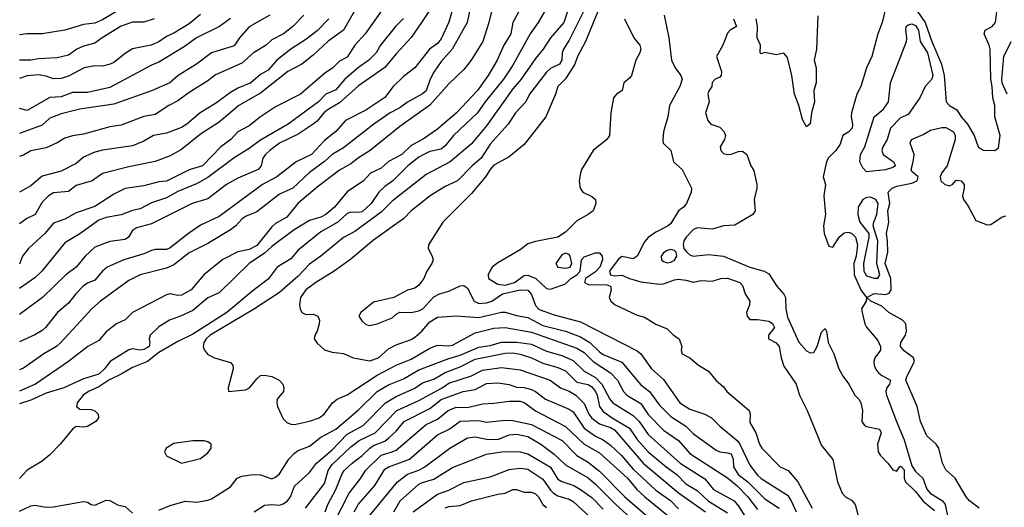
# Model space of a CAD drawing. Header units: metres. Extents: x -46681 to -43747, y -240911 to -237677.
# Tile 695 of 1056: x -46681 to -46550, y -237934 to -237870. Entities that reach past the tile are written whole.
import ezdxf

# ---------------------------------------------------------------- set-up
doc = ezdxf.new("R2010")
doc.units = ezdxf.units.M
doc.layers.add('CONTOUR_INDEX', color=1, linetype='Continuous')
doc.layers.add('CONTOUR_INTER', color=3, linetype='Continuous')

msp = doc.modelspace()

# ---------------------------------------------------------------- linework, layer by layer
at = {"layer": 'CONTOUR_INDEX'}
for points, elevation in [([(-46623.25, -237867.02), (-46624.1, -237869.96), (-46625.1, -237872.17), (-46625.6, -237872.78), (-46626.64, -237873.52), (-46628.6, -237876.01), (-46630.1, -237877.18), (-46631.49, -237878.52), (-46632.6, -237879.95), (-46635.1, -237881.63), (-46637.83, -237883.02), (-46639.1, -237884.46), (-46640.6, -237885.68), (-46642.34, -237887.52), (-46644.37, -237888.52), (-46646.92, -237890.52), (-46648.84, -237891.52), (-46654.6, -237895.78), (-46657.1, -237896.93), (-46658.68, -237898.02), (-46661.1, -237899.95), (-46661.6, -237900.13), (-46663.1, -237900.17), (-46663.6, -237900.3), (-46664.6, -237900.73), (-46667.27, -237901.52), (-46669.47, -237902.52), (-46670.11, -237903.02), (-46671.1, -237904.21), (-46672.1, -237904.62), (-46672.67, -237905.02), (-46673.65, -237906.02), (-46674.6, -237907.3), (-46676.09, -237908.52), (-46677.68, -237910.52), (-46678.1, -237910.89), (-46679.1, -237911.5), (-46681.1, -237912.43)], 65), ([(-46608.32, -237868.52), (-46608.8, -237870.02), (-46610.6, -237872.02), (-46611.56, -237873.52), (-46612.6, -237874.79), (-46614.5, -237877.52), (-46615.6, -237878.82), (-46619.1, -237883.71), (-46621.1, -237886.1), (-46623.9, -237888.52), (-46627.1, -237890.17), (-46631.6, -237893.71), (-46633.1, -237895.2), (-46636.6, -237897.78), (-46638.1, -237898.56), (-46641.1, -237901.05), (-46642.6, -237902.12), (-46644.1, -237903.7), (-46646.6, -237905.86), (-46649.89, -237908.02), (-46655.81, -237911.52), (-46656.33, -237912.02), (-46656.63, -237912.52), (-46656.71, -237913.02), (-46656.6, -237913.49), (-46656.1, -237914.1), (-46655.2, -237914.52), (-46653.1, -237915.18), (-46652.78, -237915.52), (-46652.76, -237916.02), (-46653.39, -237918.52), (-46653.38, -237919.02), (-46651.1, -237918.79), (-46650.59, -237918.52), (-46649.6, -237917.32), (-46649.1, -237916.91), (-46648.6, -237916.84), (-46647.6, -237917), (-46646.61, -237917.52), (-46646.14, -237918.02), (-46646, -237918.52), (-46646.07, -237919.02), (-46646.9, -237920.02), (-46646.95, -237920.52), (-46646.83, -237921.02), (-46646.1, -237922.64), (-46645.6, -237923.11), (-46645.1, -237923.34), (-46644.6, -237923.4), (-46642.6, -237922.97), (-46641.3, -237922.52), (-46640.64, -237922.02), (-46639.53, -237920.52), (-46638.92, -237920.02), (-46637.6, -237919.44), (-46633.6, -237916.83), (-46631.1, -237915.51), (-46629.1, -237914.73), (-46626.6, -237913.25), (-46625.6, -237912.85), (-46624.1, -237912.96), (-46623.6, -237912.85), (-46620.6, -237911.22), (-46618.1, -237910.61), (-46616.6, -237910.53), (-46613.1, -237911.15), (-46607.1, -237913.26), (-46606.1, -237913.83), (-46604.92, -237915.02), (-46602.63, -237916.52), (-46601.68, -237917.52), (-46600.89, -237919.02), (-46600.47, -237919.52), (-46598.6, -237920.59), (-46597.6, -237922.07), (-46595.6, -237924.14), (-46593.58, -237925.52), (-46592.1, -237927.24), (-46587.1, -237930.49), (-46585.84, -237931.52), (-46584.36, -237933.02), (-46583.1, -237934.7)], 60), ([(-46575.1, -237869.11), (-46575.26, -237873.52), (-46575.56, -237875.02), (-46575.28, -237876.02), (-46575.28, -237878.02), (-46575.59, -237879.02), (-46575.52, -237880.52), (-46575.9, -237882.02), (-46576.1, -237883.47), (-46576.6, -237883.85), (-46577.1, -237882.89), (-46577.61, -237881.02), (-46578.18, -237879.52), (-46578.52, -237877.02), (-46579.1, -237874.67), (-46579.6, -237874.08), (-46580.6, -237874.28), (-46582.1, -237874), (-46582.6, -237874.15), (-46582.73, -237874.02), (-46582.71, -237873.02), (-46583.15, -237872.02), (-46583.11, -237870.52), (-46583.29, -237869.52)], 55), ([(-46640.03, -237869.52), (-46641.6, -237871.09), (-46643.1, -237872.24), (-46645.1, -237873.54), (-46646.96, -237875.02), (-46648.1, -237876.34), (-46649.1, -237876.9), (-46650.4, -237878.02), (-46652.1, -237878.71), (-46653.1, -237879.31), (-46655.1, -237880.77), (-46657.14, -237882.02), (-46658.88, -237883.52), (-46659.6, -237883.96), (-46661.6, -237884.7), (-46663.33, -237885.02), (-46664.6, -237885.77), (-46666.1, -237886.37), (-46670.1, -237886.95), (-46671.1, -237887.22), (-46672.6, -237887.9), (-46673.6, -237888.75), (-46675.6, -237889.73), (-46678.1, -237890.39), (-46679.6, -237891.68), (-46681.1, -237892.52)], 70), ([(-46663.23, -237869.52), (-46664.6, -237869.97), (-46666.1, -237869.96), (-46667.6, -237870.5), (-46670.14, -237872.02), (-46671.1, -237872.75), (-46672.6, -237873.14), (-46673.49, -237873.52), (-46674.6, -237874.36), (-46676.1, -237874.71), (-46678.6, -237874.83), (-46679.6, -237875.01), (-46681.1, -237875.02)], 75), ([(-46586.28, -237869.52), (-46585.9, -237870.52), (-46586.72, -237871.02), (-46587.1, -237871.41), (-46587.72, -237873.02), (-46588.55, -237874.52), (-46587.87, -237876.52), (-46587.93, -237877.02), (-46588.1, -237877.24), (-46588.73, -237877.52), (-46589.1, -237877.99), (-46589.18, -237878.52), (-46589.6, -237879.18), (-46589.68, -237879.52), (-46589.52, -237880.52), (-46589.99, -237882.02), (-46589.69, -237883.02), (-46589.3, -237883.52), (-46588.1, -237883.89), (-46587.54, -237884.52), (-46587.34, -237885.02), (-46587.48, -237885.52), (-46588.04, -237886.52), (-46587.98, -237887.02), (-46587.6, -237887.38), (-46587.1, -237887.55), (-46586.6, -237887.51), (-46585.6, -237887.12), (-46585.1, -237887.1), (-46584.5, -237887.52), (-46583.99, -237889.02), (-46583.6, -237889.66), (-46583.2, -237891.52), (-46583.2, -237892.02), (-46583.52, -237893.52), (-46583.41, -237895.02), (-46583.71, -237895.52), (-46586.1, -237896.91), (-46587.6, -237897.03), (-46589.1, -237897.47), (-46591.1, -237897.28), (-46591.6, -237897.49), (-46592.55, -237898.52), (-46592.86, -237899.02), (-46592.99, -237899.52), (-46592.86, -237900.02), (-46592.47, -237900.52), (-46592.1, -237900.84), (-46591.65, -237901.02), (-46589.6, -237900.83), (-46587.6, -237901.03), (-46584.1, -237902.48), (-46582.19, -237903.02), (-46581.6, -237903.39), (-46580.54, -237905.02), (-46579.6, -237906.1), (-46579.39, -237906.52), (-46579.33, -237908.02), (-46579.1, -237909.12), (-46577.6, -237912.46), (-46576.6, -237913.6), (-46576.1, -237913.88), (-46575.6, -237913.85), (-46575.18, -237913.02), (-46574.6, -237911.15), (-46574.1, -237910.63), (-46573.93, -237911.02), (-46573.71, -237912.52), (-46572.95, -237914.02), (-46572.28, -237916.02), (-46571.72, -237917.02), (-46570.95, -237918.02), (-46570.17, -237919.52), (-46569.65, -237920.02), (-46569.35, -237920.52), (-46569.14, -237921.52), (-46569.23, -237923.02), (-46568.86, -237923.52), (-46568.6, -237923.68), (-46566.9, -237924.02), (-46566.68, -237924.52), (-46567.16, -237926.02), (-46567.05, -237927.02), (-46566.76, -237927.52), (-46565.78, -237928.52), (-46565.1, -237929.43), (-46564.6, -237929.58), (-46564.22, -237929.02), (-46564.1, -237928.93), (-46563.97, -237929.02), (-46563.6, -237929.44), (-46563.6, -237930.52), (-46563.42, -237931.02), (-46562.1, -237932.3), (-46561.1, -237933.59), (-46559.6, -237934.82)], 55), ([(-46595.1, -237900.3), (-46595.6, -237900.61), (-46595.89, -237901.02), (-46595.85, -237901.52), (-46595.6, -237901.76), (-46595.1, -237901.93), (-46594.6, -237901.84), (-46594.1, -237901.57), (-46593.82, -237901.02), (-46593.91, -237900.52), (-46594.1, -237900.3), (-46594.6, -237900.16), (-46595.1, -237900.3)], 55), ([(-46639.36, -237936.52), (-46637.32, -237932.52), (-46635.78, -237930.52), (-46635.18, -237929.52), (-46633.1, -237927.46), (-46631.6, -237927.05), (-46631.1, -237926.8), (-46627.1, -237923.4), (-46625.6, -237922.68), (-46624.2, -237921.52), (-46623.1, -237921.09), (-46621.6, -237921.14), (-46619.6, -237920.67), (-46618.1, -237920.58), (-46616.1, -237920.28), (-46614.6, -237920.31), (-46614.1, -237920.46), (-46612.6, -237921.59), (-46608.6, -237923.66), (-46606.13, -237926.02), (-46604.1, -237927.17), (-46600.37, -237930.52), (-46599.11, -237932.02), (-46598.07, -237933.02), (-46594.98, -237935.52)], 65), ([(-46660.6, -237925.94), (-46661.66, -237926.52), (-46661.85, -237927.02), (-46661.6, -237927.55), (-46659.6, -237928.52), (-46657.1, -237927.91), (-46656.1, -237927.17), (-46655.65, -237926.52), (-46655.67, -237926.02), (-46656.1, -237925.69), (-46656.6, -237925.58), (-46658.1, -237925.55), (-46660.6, -237925.94)], 60), ([(-46624.6, -237934.48), (-46624.1, -237934.28), (-46622.6, -237934.15), (-46621.1, -237933.53), (-46617.6, -237932.65), (-46616.6, -237932.51), (-46615.6, -237932.05), (-46615.1, -237932.04), (-46614.1, -237932.39), (-46613.1, -237932.38), (-46612.6, -237932.59), (-46612.18, -237933.02), (-46611.6, -237934.03), (-46611.1, -237934.41)], 70)]:
    msp.add_lwpolyline(points, dxfattribs=dict(at, elevation=elevation))
at = {"layer": 'CONTOUR_INTER'}
for points, elevation in [([(-46620.32, -237863.52), (-46621.66, -237870.02), (-46623.63, -237873.52), (-46625.1, -237875.2), (-46626.1, -237876.58), (-46626.59, -237877.52), (-46627.1, -237879.08), (-46627.6, -237879.48), (-46629.6, -237880.56), (-46630.6, -237881.33), (-46631.87, -237882.02), (-46634.06, -237883.52), (-46638.1, -237886.65), (-46639.58, -237887.52), (-46640.6, -237888.46), (-46642.6, -237889.93), (-46644.83, -237892.02), (-46646.6, -237892.8), (-46649.6, -237895.17), (-46651.1, -237895.77), (-46651.6, -237896.14), (-46652.4, -237897.02), (-46653.1, -237897.52), (-46656.1, -237899.34), (-46658.6, -237900.59), (-46660.6, -237902.21), (-46661.6, -237902.61), (-46665.09, -237903.52), (-46666.6, -237904.26), (-46670.37, -237907.02), (-46671.53, -237908.02), (-46675.61, -237912.52), (-46676.2, -237913.02), (-46677.9, -237914.02), (-46680.6, -237915.93), (-46681.1, -237916.12)], 64), ([(-46565.83, -237867.02), (-46566.53, -237870.02), (-46567.1, -237871.52), (-46567.92, -237874.52), (-46568.61, -237876.02), (-46569.39, -237878.52), (-46569.88, -237879.52), (-46570.6, -237882.02), (-46570.67, -237882.52), (-46570.47, -237883.52), (-46570.51, -237884.02), (-46570.98, -237884.52), (-46571.76, -237885.02), (-46572.1, -237886.17), (-46572.69, -237887.02), (-46573.71, -237888.02), (-46573.93, -237888.52), (-46574.36, -237890.52), (-46574.05, -237891.52), (-46574.29, -237893.02), (-46574.05, -237895.52), (-46574.31, -237897.02), (-46574.23, -237898.02), (-46573.6, -237899.69), (-46573.1, -237899.85), (-46572.25, -237898.52), (-46571.6, -237897.95), (-46571.1, -237897.84), (-46570.6, -237897.98), (-46570.07, -237898.52), (-46569.83, -237899.52), (-46570.01, -237901.02), (-46570.32, -237902.02), (-46570.27, -237903.52), (-46569.36, -237905.52), (-46568.6, -237906.52), (-46568.68, -237907.02), (-46569.27, -237908.02), (-46569.2, -237908.52), (-46568.83, -237910.02), (-46568.6, -237910.46), (-46567.1, -237912.25), (-46566.74, -237913.02), (-46566.76, -237913.52), (-46567.5, -237914.52), (-46567.65, -237915.02), (-46567.62, -237915.52), (-46567.41, -237916.02), (-46567.01, -237916.52), (-46566.6, -237916.9), (-46565.45, -237917.52), (-46565.54, -237918.02), (-46565.93, -237918.52), (-46566.03, -237919.02), (-46565.95, -237919.52), (-46564.65, -237923.02), (-46563.6, -237925.42), (-46562.6, -237928.88), (-46562.1, -237929.66), (-46561.13, -237930.52), (-46560.6, -237931.99), (-46560.17, -237932.52), (-46558.52, -237933.52), (-46558.16, -237934.02), (-46557.84, -237935.52)], 54), ([(-46561.82, -237868.52), (-46560.83, -237870.02), (-46559.95, -237872.52), (-46558.64, -237875.52), (-46558.31, -237877.02), (-46558.05, -237880.52), (-46557.6, -237881.01), (-46556.6, -237881.58), (-46556.06, -237882.52), (-46555.19, -237883.52), (-46554.31, -237885.02), (-46553.8, -237886.52), (-46553.1, -237886.95), (-46551.58, -237887.02), (-46551.1, -237886.64), (-46550.84, -237885.02), (-46551.57, -237882.52), (-46551.57, -237881.02), (-46551.85, -237880.02), (-46551.92, -237878.52), (-46552.1, -237877.52), (-46552.21, -237873.52), (-46552.32, -237873.02), (-46553, -237871.52), (-46552.85, -237871.02), (-46551.93, -237870.52), (-46551.5, -237870.02), (-46551.16, -237867.52)], 53), ([(-46632.71, -237868.02), (-46635.19, -237871.52), (-46636.6, -237873.02), (-46637.6, -237874.6), (-46638.6, -237875.15), (-46639.5, -237876.02), (-46640.6, -237876.76), (-46643.81, -237879.52), (-46647.1, -237881.21), (-46649.1, -237882.51), (-46650.6, -237883.74), (-46652.1, -237884.53), (-46653.07, -237885.52), (-46654.39, -237886.52), (-46656.83, -237889.02), (-46658.6, -237889.59), (-46661.6, -237891.09), (-46662.6, -237891.18), (-46664.6, -237891.7), (-46667.1, -237892.07), (-46668.6, -237892.79), (-46671.1, -237894.42), (-46673.6, -237895.28), (-46675.1, -237896.12), (-46676.6, -237896.67), (-46677.77, -237898.02), (-46679.92, -237900.02), (-46680.74, -237901.02), (-46681.1, -237902.08)], 68), ([(-46611.1, -237868.08), (-46612.23, -237870.02), (-46613.3, -237871.52), (-46615.6, -237875.68), (-46616.82, -237877.52), (-46619.26, -237880.52), (-46620.3, -237882.02), (-46623.47, -237885.02), (-46624.6, -237886.37), (-46625.1, -237886.81), (-46626.6, -237887.12), (-46627.42, -237887.52), (-46628.1, -237887.9), (-46629.52, -237889.02), (-46631.51, -237891.02), (-46632.6, -237891.77), (-46633.39, -237892.52), (-46634.43, -237894.02), (-46635.6, -237895.14), (-46636.1, -237895.24), (-46637.1, -237895.18), (-46637.6, -237895.36), (-46638.82, -237896.52), (-46641.1, -237897.81), (-46644.1, -237900.26), (-46645.1, -237901.38), (-46646.9, -237902.52), (-46648.1, -237904.08), (-46650.1, -237905.59), (-46653.6, -237908.54), (-46658.1, -237911.38), (-46660.1, -237912.36), (-46662.6, -237913.85), (-46664.1, -237915.04), (-46666.1, -237915.82), (-46667.6, -237916.72), (-46669.25, -237917.52), (-46670.6, -237918.38), (-46671.96, -237919.02), (-46672.66, -237919.52), (-46673.48, -237920.52), (-46673.57, -237921.02), (-46673.1, -237921.35), (-46671.6, -237921.39), (-46671.1, -237921.57), (-46670.69, -237922.02), (-46670.62, -237922.52), (-46670.99, -237923.02), (-46672.1, -237923.65), (-46672.6, -237923.76), (-46673.6, -237923.66), (-46674.1, -237924), (-46675.71, -237926.02), (-46677.1, -237927.44), (-46678.1, -237928.26), (-46680.1, -237929.45), (-46681.1, -237930.59)], 61), ([(-46668.1, -237868.46), (-46670.1, -237869.63), (-46671.1, -237870.07), (-46672.6, -237870.25), (-46675.1, -237871), (-46678.1, -237871.5), (-46680.1, -237871.5), (-46681.1, -237871.62)], 76), ([(-46614.8, -237868.52), (-46615.59, -237870.02), (-46615.84, -237871.52), (-46616.78, -237873.02), (-46617.66, -237875.02), (-46618.88, -237877.02), (-46620.29, -237879.02), (-46623.06, -237882.02), (-46625.6, -237884.17), (-46627.6, -237885.53), (-46629.1, -237886.32), (-46630.35, -237887.52), (-46632.1, -237888.48), (-46633.1, -237889.34), (-46634.48, -237890.02), (-46635.43, -237891.02), (-46637.6, -237892.5), (-46639.28, -237894.52), (-46640.44, -237895.52), (-46641.1, -237895.87), (-46642.6, -237896.28), (-46644.62, -237897.52), (-46647.6, -237899.74), (-46648.6, -237900.62), (-46650.62, -237902.02), (-46654.6, -237905.93), (-46656.1, -237906.59), (-46658.1, -237908.26), (-46659.74, -237909.02), (-46661.18, -237909.52), (-46662.6, -237910.43), (-46663.77, -237911.52), (-46663.91, -237912.02), (-46663.82, -237912.52), (-46663.91, -237913.02), (-46664.1, -237913.17), (-46664.6, -237913.45), (-46665.1, -237913.51), (-46666.1, -237913.34), (-46666.6, -237913.47), (-46669.08, -237915.02), (-46669.83, -237916.02), (-46670.6, -237916.69), (-46672.6, -237917.34), (-46675.22, -237918.52), (-46677.6, -237919.23), (-46679.6, -237920.16), (-46681.1, -237920.64)], 62), ([(-46618.42, -237868.52), (-46618.79, -237870.02), (-46619.59, -237872.52), (-46621.14, -237875.02), (-46622.1, -237876.25), (-46624.1, -237878.14), (-46626.6, -237880.97), (-46630.6, -237883.8), (-46634.53, -237887.02), (-46636.1, -237887.98), (-46637.1, -237888.77), (-46638.6, -237889.63), (-46641.6, -237891.86), (-46644.13, -237894.02), (-46645.6, -237895.85), (-46647.1, -237896.7), (-46647.6, -237897.14), (-46649.6, -237899.61), (-46650.6, -237900.14), (-46652.1, -237900.45), (-46654.1, -237901.46), (-46656.62, -237903.52), (-46658.34, -237905.52), (-46659.1, -237905.97), (-46659.6, -237906.2), (-46660.1, -237906.27), (-46661.1, -237906.06), (-46661.6, -237906.17), (-46666.1, -237908.5), (-46667.1, -237909.51), (-46668.23, -237910.02), (-46669.6, -237911.08), (-46670.6, -237912.23), (-46672.04, -237913.02), (-46674.6, -237915.01), (-46679.01, -237918.02), (-46681.1, -237918.97)], 63), ([(-46626.76, -237868.52), (-46627.71, -237870.02), (-46629.1, -237872), (-46631.1, -237874.15), (-46632.6, -237875.98), (-46636.1, -237878.42), (-46638.6, -237880.67), (-46640.1, -237881.55), (-46640.68, -237882.02), (-46641.6, -237883.12), (-46642.1, -237883.5), (-46644.1, -237884.81), (-46646.6, -237886.01), (-46647.88, -237887.02), (-46648.45, -237887.52), (-46648.79, -237888.02), (-46649, -237889.02), (-46649.4, -237889.52), (-46652.1, -237890.66), (-46653.64, -237891.52), (-46656.1, -237893.4), (-46658.2, -237894.02), (-46663.6, -237896.74), (-46665.6, -237897.28), (-46666.1, -237897.61), (-46666.66, -237898.52), (-46667.1, -237898.82), (-46669.1, -237899.08), (-46671.1, -237899.86), (-46672.38, -237901.02), (-46673.6, -237902.49), (-46674.95, -237903.52), (-46678.07, -237906.52), (-46681.1, -237908.79)], 66), ([(-46636.65, -237868.52), (-46638.1, -237871.02), (-46640.1, -237872.47), (-46642.1, -237874.34), (-46643.6, -237875.52), (-46645.48, -237876.52), (-46649.1, -237879.37), (-46651.97, -237881.02), (-46654.6, -237883.26), (-46657.1, -237884.82), (-46659.6, -237886.86), (-46661.1, -237887.72), (-46663.1, -237888.46), (-46666.6, -237889.15), (-46670.1, -237890.07), (-46671.48, -237891.02), (-46673.6, -237891.67), (-46674.6, -237892.45), (-46676.6, -237892.62), (-46677.26, -237893.02), (-46678.1, -237893.87), (-46679.06, -237895.52), (-46680.14, -237896.02), (-46681.1, -237896.75)], 69), ([(-46657.1, -237868.92), (-46658.6, -237870.18), (-46660.6, -237871.4), (-46661.6, -237871.85), (-46662.6, -237872.56), (-46663.63, -237873.02), (-46666.1, -237873.51), (-46667.1, -237874.1), (-46668.6, -237875.33), (-46669.07, -237875.52), (-46670.1, -237875.79), (-46671.1, -237875.76), (-46672.51, -237876.02), (-46674.6, -237877.12), (-46675.6, -237877.45), (-46676.6, -237877.48), (-46677.6, -237877.13), (-46678.6, -237876.96), (-46680.1, -237877.1), (-46681.1, -237877.45)], 74), ([(-46643.34, -237869.02), (-46644.81, -237870.52), (-46646.05, -237871.52), (-46647.6, -237872.32), (-46648.36, -237873.02), (-46650.04, -237874.02), (-46651.6, -237875.39), (-46655.1, -237876.95), (-46656.1, -237877.74), (-46658.6, -237879.29), (-46660.1, -237880.39), (-46661.28, -237881.02), (-46663.1, -237882.23), (-46664.6, -237882.47), (-46667.6, -237883.62), (-46669.1, -237883.85), (-46672.6, -237884.84), (-46674.1, -237885.04), (-46675.1, -237885.36), (-46676.1, -237885.99), (-46677.6, -237886.64), (-46679.6, -237887.05), (-46680.6, -237887.63), (-46681.1, -237887.78)], 71), ([(-46647.89, -237869.02), (-46650.6, -237870.56), (-46651.91, -237872.02), (-46652.6, -237873.11), (-46655.6, -237874.03), (-46657.6, -237875.53), (-46660.06, -237877.02), (-46661.14, -237878.02), (-46663.6, -237879.09), (-46668.6, -237880.83), (-46673.1, -237881.52), (-46675.6, -237882.13), (-46677.1, -237882.69), (-46678.1, -237883.64), (-46681.1, -237884.73)], 72), ([(-46606.1, -237868.34), (-46608.1, -237872.35), (-46608.85, -237873.52), (-46609.02, -237874.02), (-46609.07, -237875.02), (-46609.39, -237875.52), (-46610.6, -237876.13), (-46611.1, -237876.58), (-46613.36, -237879.52), (-46613.87, -237880.52), (-46615.22, -237882.02), (-46616.21, -237883.52), (-46618.6, -237886.15), (-46619.8, -237888.02), (-46621, -237889.02), (-46622.95, -237891.02), (-46624.6, -237891.78), (-46626.56, -237893.02), (-46629.09, -237895.02), (-46630.05, -237896.02), (-46634.1, -237898.93), (-46637.1, -237901.42), (-46639.32, -237903.02), (-46641.76, -237904.52), (-46643.07, -237905.52), (-46643.78, -237906.52), (-46643.95, -237907.52), (-46643.86, -237908.02), (-46643.6, -237908.54), (-46643.1, -237908.8), (-46642.1, -237908.75), (-46641.48, -237909.02), (-46641.28, -237909.52), (-46641.3, -237910.02), (-46641.58, -237911.02), (-46641.91, -237911.52), (-46641.99, -237912.02), (-46641.6, -237912.59), (-46640.6, -237913.49), (-46639.6, -237913.81), (-46638.1, -237913.96), (-46636.81, -237914.52), (-46634.6, -237914.92), (-46633.45, -237914.52), (-46632.1, -237913.34), (-46631.1, -237912.8), (-46629.1, -237912.11), (-46628.6, -237911.81), (-46627.66, -237911.02), (-46626.6, -237909.76), (-46625.6, -237909.13), (-46623.1, -237908.96), (-46620.1, -237909.2), (-46617.1, -237908.48), (-46616.6, -237908.48), (-46615.1, -237908.93), (-46613.6, -237909.19), (-46611.6, -237910.23), (-46608.6, -237911.02), (-46606.6, -237911.74), (-46605.35, -237912.52), (-46604.1, -237913.76), (-46603.6, -237914.1), (-46601.1, -237915.1), (-46598.6, -237918.13), (-46597.44, -237919.02), (-46596.1, -237920.85), (-46594.6, -237922.34), (-46592.6, -237923.64), (-46591.6, -237924.62), (-46588.6, -237926.81), (-46588.1, -237927.05), (-46587.1, -237927.14), (-46586.6, -237927.31), (-46586.33, -237928.02), (-46586.27, -237929.02), (-46585.65, -237930.02), (-46584.36, -237931.02), (-46582.1, -237933.26), (-46580.23, -237934.52)], 59), ([(-46604.1, -237868.02), (-46605.93, -237872.52), (-46607, -237874.52), (-46607.35, -237875.52), (-46608.6, -237877.49), (-46609.63, -237878.52), (-46609.91, -237879.52), (-46611.22, -237882.52), (-46614.1, -237886.21), (-46616.1, -237887.86), (-46618.1, -237888.96), (-46618.6, -237889.52), (-46619.22, -237890.52), (-46621.1, -237892.72), (-46624.88, -237896.52), (-46626.79, -237899.52), (-46626.85, -237900.02), (-46626.3, -237901.02), (-46626.17, -237901.52), (-46626.36, -237902.02), (-46627.03, -237903.02), (-46627.4, -237904.02), (-46628.1, -237904.91), (-46628.6, -237905.28), (-46629.6, -237905.57), (-46631.39, -237906.52), (-46634.1, -237907.16), (-46635.8, -237908.52), (-46636.04, -237909.02), (-46635.6, -237909.69), (-46635.1, -237910.13), (-46634.6, -237910.24), (-46633.6, -237910.04), (-46631.6, -237909.23), (-46631.1, -237908.73), (-46630.6, -237908.49), (-46629.1, -237908.5), (-46628.1, -237908.31), (-46627.53, -237908.02), (-46626.1, -237906.43), (-46625.34, -237906.02), (-46624.1, -237905.69), (-46622.6, -237905), (-46622.1, -237904.95), (-46621.6, -237905.3), (-46620.75, -237907.02), (-46620.1, -237907.31), (-46619.1, -237907.24), (-46618.4, -237907.02), (-46616.97, -237906.02), (-46614.6, -237905.52), (-46613.6, -237905.57), (-46613.1, -237906.11), (-46612.6, -237907.58), (-46612.1, -237908.1), (-46610.1, -237908.84), (-46606.6, -237909.75), (-46599.1, -237913.62), (-46598.58, -237914.02), (-46597.18, -237916.02), (-46595.6, -237917.43), (-46593.4, -237920.52), (-46592.1, -237921.37), (-46590.1, -237922.04), (-46589.19, -237922.52), (-46588.1, -237923.64), (-46585.79, -237925.52), (-46585.44, -237926.02), (-46584.1, -237928.81), (-46583.1, -237930.14), (-46582.6, -237930.59), (-46579.1, -237932.78), (-46578.62, -237933.52), (-46577.95, -237935.02)], 58), ([(-46595.47, -237869.02), (-46594.87, -237872.02), (-46594.52, -237875.02), (-46594.04, -237876.02), (-46593.26, -237877.02), (-46593.12, -237877.52), (-46593.42, -237878.52), (-46594.77, -237881.02), (-46595.01, -237882.52), (-46595.56, -237884.52), (-46595.65, -237885.52), (-46595.61, -237886.02), (-46594.6, -237887.02), (-46594.26, -237888.52), (-46593.08, -237889.52), (-46591.86, -237892.02), (-46591.91, -237892.52), (-46592.52, -237894.02), (-46592.92, -237894.52), (-46593.6, -237895.02), (-46594.6, -237896.68), (-46594.95, -237897.02), (-46596.6, -237897.85), (-46597.6, -237898.56), (-46598.1, -237899.15), (-46599.1, -237901.04), (-46599.6, -237901.4), (-46601.1, -237901.09), (-46601.6, -237901.47), (-46602.76, -237903.02), (-46602.64, -237903.52), (-46602.1, -237903.63), (-46601.1, -237903.56), (-46600.1, -237904), (-46598.6, -237904.44), (-46596.1, -237904.76), (-46595.6, -237904.73), (-46594.1, -237904.18), (-46593.6, -237904.11), (-46592.6, -237904.21), (-46591.6, -237904.49), (-46590.6, -237904.28), (-46589.1, -237904.35), (-46587.97, -237904.02), (-46587.1, -237903.97), (-46585.43, -237904.52), (-46585.1, -237904.94), (-46584.74, -237906.02), (-46584.13, -237907.02), (-46584.17, -237907.52), (-46584.57, -237908.52), (-46584.45, -237909.02), (-46584.1, -237909.46), (-46583.1, -237909.43), (-46581.6, -237909.66), (-46581.1, -237909.99), (-46580.85, -237910.52), (-46581.63, -237911.52), (-46581.63, -237912.02), (-46580.6, -237912.53), (-46580.21, -237913.02), (-46579.95, -237914.52), (-46579.6, -237915.65), (-46577.96, -237918.02), (-46577.53, -237919.52), (-46576.5, -237921.52), (-46574.6, -237926.19), (-46573.1, -237928.06), (-46572.46, -237931.02), (-46571.83, -237932.52), (-46571.4, -237933.02), (-46570.6, -237933.46), (-46570.11, -237934.02), (-46569.73, -237935.52)], 56), ([(-46630.1, -237869.45), (-46631.17, -237870.52), (-46633.16, -237873.02), (-46633.73, -237874.02), (-46634.72, -237875.02), (-46636.1, -237875.99), (-46637.91, -237877.52), (-46639.1, -237878.93), (-46640.42, -237879.52), (-46641.42, -237880.52), (-46645.43, -237883.52), (-46649.1, -237885.63), (-46650.6, -237886.75), (-46652.6, -237887.98), (-46656.1, -237890.6), (-46657.6, -237891.42), (-46660.1, -237892.46), (-46661.6, -237893.28), (-46663.6, -237893.95), (-46665.1, -237894.73), (-46666.1, -237894.95), (-46667.6, -237895.55), (-46669.6, -237895.9), (-46670.6, -237896.27), (-46673.1, -237898.09), (-46675.1, -237899.26), (-46678.15, -237903.02), (-46679.1, -237903.92), (-46681.1, -237905.35)], 67), ([(-46653.1, -237869.46), (-46654.57, -237870.52), (-46657.6, -237872.02), (-46659.1, -237873.14), (-46662.6, -237875.29), (-46663.6, -237875.67), (-46669.1, -237878.65), (-46672.1, -237879.31), (-46674.1, -237879.3), (-46675.6, -237879.86), (-46677.1, -237879.98), (-46680.1, -237881.67), (-46681.1, -237881.42)], 73), ([(-46600.74, -237869.52), (-46599.5, -237872.02), (-46598.73, -237873.02), (-46598.59, -237873.52), (-46598.71, -237874.02), (-46599.27, -237875.02), (-46599.82, -237877.02), (-46600.1, -237877.41), (-46600.83, -237878.02), (-46601.06, -237879.02), (-46601.81, -237879.52), (-46602.24, -237880.02), (-46602.58, -237882.02), (-46602.76, -237885.02), (-46603.12, -237885.52), (-46604.94, -237887.02), (-46606.47, -237889.52), (-46606.62, -237890.02), (-46606.78, -237891.02), (-46606.63, -237892.02), (-46606.28, -237892.52), (-46605.1, -237893.13), (-46604.62, -237893.52), (-46604.55, -237894.02), (-46604.93, -237895.02), (-46605.57, -237895.52), (-46607.1, -237896.34), (-46608.6, -237897.85), (-46609.6, -237898.52), (-46612.6, -237899.09), (-46613.6, -237899.4), (-46614.6, -237900.2), (-46617.6, -237901.91), (-46618.32, -237902.52), (-46618.64, -237903.02), (-46618.88, -237903.52), (-46618.81, -237904.02), (-46617.6, -237904.75), (-46616.6, -237904.9), (-46615.39, -237904.52), (-46614.1, -237903.59), (-46613.6, -237903.54), (-46612.54, -237904.02), (-46611.1, -237905.32), (-46610.6, -237905.41), (-46608.6, -237904.71), (-46607.88, -237904.02), (-46607.1, -237903.5), (-46606.67, -237903.02), (-46606.45, -237901.52), (-46606.1, -237901.13), (-46604.6, -237900.6), (-46604.1, -237900.59), (-46603.71, -237901.02), (-46603.7, -237901.52), (-46604.05, -237902.52), (-46604.6, -237903.12), (-46605.95, -237904.02), (-46606.08, -237904.52), (-46605.6, -237904.79), (-46603.1, -237904.84), (-46602.6, -237905.02), (-46602.51, -237905.52), (-46602.78, -237906.52), (-46602.58, -237907.02), (-46601.99, -237907.52), (-46599.1, -237908.87), (-46598.1, -237909.13), (-46596.6, -237910.09), (-46595.1, -237910.71), (-46594.26, -237911.52), (-46593.5, -237912.02), (-46593.14, -237913.02), (-46593.23, -237913.52), (-46593.08, -237914.02), (-46592.1, -237914.52), (-46590.95, -237915.52), (-46589.6, -237916.3), (-46588.63, -237917.52), (-46587.6, -237918.41), (-46587.18, -237919.02), (-46584.21, -237921.52), (-46584.06, -237922.02), (-46584.1, -237923.14), (-46583.32, -237924.52), (-46582.82, -237926.02), (-46582.53, -237926.52), (-46580.09, -237929.02), (-46579.04, -237929.52), (-46577.72, -237931.02), (-46575.85, -237934.52)], 57), ([(-46563.33, -237870.52), (-46563.1, -237870.3), (-46562.6, -237870.17), (-46562.1, -237870.4), (-46561.71, -237871.02), (-46561.5, -237872.52), (-46560.51, -237874.02), (-46559.82, -237877.02), (-46559.94, -237877.52), (-46560.82, -237878.52), (-46561.53, -237880.02), (-46563.1, -237882.24), (-46564.1, -237882.68), (-46565.44, -237884.02), (-46565.88, -237885.52), (-46566.43, -237886.52), (-46566.56, -237887.02), (-46566.41, -237887.52), (-46565.03, -237888.52), (-46564.76, -237889.02), (-46565.1, -237889.26), (-46566.1, -237889.59), (-46568.6, -237889.82), (-46569.1, -237889.32), (-46569.51, -237888.52), (-46569.43, -237887.52), (-46568.85, -237886.52), (-46567.6, -237882.53), (-46566.35, -237881.52), (-46565.69, -237880.52), (-46565.42, -237878.02), (-46563.32, -237872.52), (-46563.24, -237872.02), (-46563.41, -237871.02), (-46563.33, -237870.52)], 54), ([(-46549.95, -237879.52), (-46550.6, -237878.04), (-46550.65, -237877.52), (-46550.38, -237874.52), (-46549.41, -237872.52)], 54), ([(-46553.65, -237934.52), (-46554.92, -237933.52), (-46555.36, -237933.02), (-46556.82, -237930.52), (-46558.1, -237929.4), (-46558.54, -237928.52), (-46559.03, -237926.52), (-46559.37, -237926.02), (-46560.6, -237924.92), (-46561.45, -237923.02), (-46561.9, -237921.02), (-46563.37, -237917.52), (-46563.26, -237917.02), (-46562.22, -237915.02), (-46562.38, -237914.52), (-46563.6, -237913.61), (-46564.12, -237913.02), (-46564.05, -237912.52), (-46563.44, -237911.52), (-46563.31, -237911.02), (-46563.4, -237910.02), (-46563.82, -237909.52), (-46565.64, -237908.52), (-46566.6, -237907.66), (-46568.02, -237907.02), (-46568.59, -237906.52), (-46567.6, -237906), (-46566.1, -237906.15), (-46565.6, -237905.96), (-46565.36, -237905.52), (-46565.37, -237904.02), (-46566.12, -237902.02), (-46565.78, -237900.52), (-46565.81, -237899.02), (-46565.97, -237898.02), (-46565.66, -237896.52), (-46565.79, -237895.02), (-46565.53, -237894.02), (-46565.74, -237892.52), (-46565.2, -237892.02), (-46564.6, -237891.75), (-46562.6, -237891.36), (-46561.89, -237891.02), (-46561.76, -237890.52), (-46562.6, -237889.77), (-46562.7, -237889.52), (-46562.4, -237888.52), (-46562.29, -237887.52), (-46562.8, -237886.02), (-46562.63, -237885.52), (-46561.1, -237884.88), (-46560.1, -237884.29), (-46558.6, -237883.93), (-46558.1, -237883.93), (-46557.05, -237884.52), (-46556.83, -237885.02), (-46556.83, -237885.52), (-46557.9, -237889.02), (-46558.64, -237890.02), (-46558.85, -237890.52), (-46558.73, -237891.02), (-46558.21, -237891.52), (-46557.6, -237891.69), (-46557.21, -237891.52), (-46556.81, -237891.02), (-46556.6, -237890.93), (-46556.02, -237891.02), (-46555.65, -237891.52), (-46555.63, -237892.02), (-46555.88, -237893.02), (-46555.72, -237893.52), (-46555.1, -237894.41), (-46554.1, -237896.31), (-46552.6, -237896.86), (-46552.1, -237896.81), (-46550.6, -237895.8), (-46550.1, -237895.66)], 54), ([(-46569.1, -237893.52), (-46569.72, -237894.52), (-46569.75, -237895.52), (-46569.48, -237896.52), (-46568.29, -237898.02), (-46568.29, -237898.52), (-46569, -237902.02), (-46568.98, -237903.02), (-46568.6, -237903.63), (-46567.6, -237903.97), (-46567.1, -237903.97), (-46566.86, -237903.52), (-46567.25, -237902.02), (-46567.1, -237899.02), (-46567.71, -237897.02), (-46567.66, -237896.52), (-46567.24, -237895.52), (-46567.07, -237894.02), (-46567.39, -237893.52), (-46568.1, -237893.19), (-46568.6, -237893.24), (-46569.1, -237893.52)], 53), ([(-46609.1, -237900.85), (-46609.89, -237902.02), (-46609.6, -237902.52), (-46608.6, -237902.63), (-46607.97, -237902.52), (-46607.74, -237902.02), (-46607.96, -237901.02), (-46608.1, -237900.83), (-46608.6, -237900.63), (-46609.1, -237900.85)], 56), ([(-46662.6, -237934.79), (-46661.1, -237934.14), (-46659.1, -237933.56), (-46657.6, -237933.7), (-46656.1, -237933.45), (-46655.6, -237933.25), (-46653.1, -237931.66), (-46652.19, -237930.52), (-46651.6, -237930.26), (-46650.1, -237930.06), (-46649.1, -237930.09), (-46647.6, -237930.63), (-46647.1, -237930.4), (-46646.6, -237929.93), (-46645.36, -237928.02), (-46644.6, -237927.19), (-46644.1, -237926.86), (-46642.6, -237926.26), (-46641.1, -237925.09), (-46639.1, -237924.01), (-46636.1, -237921.47), (-46633.6, -237919.03), (-46632.1, -237918.14), (-46630.1, -237917.31), (-46628.1, -237916.15), (-46624.1, -237914.65), (-46622.6, -237914.21), (-46620.1, -237913.13), (-46618.6, -237912.9), (-46617.1, -237912.46), (-46615.1, -237912.47), (-46613.1, -237912.73), (-46611.1, -237913.64), (-46609.1, -237914.24), (-46607.6, -237914.89), (-46606.1, -237916.33), (-46604.6, -237917.15), (-46603.79, -237918.02), (-46602.72, -237920.02), (-46602.3, -237920.52), (-46599.6, -237922.2), (-46598.8, -237923.02), (-46597.6, -237924.74), (-46593.36, -237928.52), (-46590.1, -237930.6), (-46588.94, -237932.02), (-46586.21, -237933.52), (-46585.6, -237934.26), (-46584.6, -237935.84)], 61), ([(-46649.93, -237935.02), (-46648.6, -237934.12), (-46647.6, -237934.02), (-46646.6, -237934.11), (-46646.1, -237933.94), (-46645.54, -237933.52), (-46645.14, -237933.02), (-46644.6, -237931.6), (-46642.6, -237929.76), (-46641.66, -237928.52), (-46639.6, -237926.75), (-46637.6, -237924.66), (-46635.46, -237923.52), (-46632.51, -237920.52), (-46631.1, -237919.66), (-46628.6, -237918.55), (-46627.6, -237917.85), (-46626.1, -237917.39), (-46624.6, -237916.47), (-46622.6, -237915.74), (-46620.6, -237914.7), (-46616.6, -237913.92), (-46615.6, -237913.88), (-46614.6, -237914.04), (-46613.1, -237914.56), (-46611.6, -237915.26), (-46609.6, -237915.84), (-46608.6, -237916.25), (-46607.1, -237917.79), (-46605.6, -237918.1), (-46605.1, -237918.38), (-46604.61, -237919.02), (-46604.41, -237919.52), (-46604.09, -237921.02), (-46603.6, -237921.65), (-46602.38, -237922.52), (-46600.1, -237923.87), (-46599.1, -237925.41), (-46597.6, -237927.04), (-46595.22, -237929.02), (-46593.8, -237930.02), (-46592.6, -237931.26), (-46591.1, -237932.15), (-46589.6, -237933.58), (-46587.1, -237935.13)], 62), ([(-46643.14, -237934.52), (-46640.6, -237931.23), (-46640.13, -237929.52), (-46639.6, -237928.7), (-46637.1, -237926.35), (-46636.01, -237925.52), (-46633.88, -237924.52), (-46630.98, -237921.52), (-46628.1, -237920.2), (-46624.98, -237918.52), (-46624.1, -237917.92), (-46621.1, -237916.94), (-46619.6, -237916.17), (-46617.1, -237915.83), (-46614.6, -237916.14), (-46610.62, -237917.52), (-46609.27, -237918.52), (-46608.1, -237918.95), (-46607.23, -237919.52), (-46606.1, -237920.61), (-46605.5, -237922.02), (-46605.1, -237922.55), (-46604.1, -237923.31), (-46602.6, -237923.8), (-46602.1, -237924.1), (-46598.29, -237928.52), (-46593.6, -237932.47), (-46589.99, -237935.02)], 63), ([(-46640.54, -237935.02), (-46640.18, -237934.02), (-46639.1, -237932.04), (-46638.32, -237930.02), (-46637.98, -237929.52), (-46636.93, -237928.52), (-46635.59, -237927.52), (-46634.59, -237926.52), (-46634.1, -237926.17), (-46632.6, -237925.59), (-46632.1, -237925.2), (-46631.1, -237924.28), (-46630.01, -237923.02), (-46626.6, -237921.29), (-46625.1, -237920.08), (-46622.18, -237919.02), (-46620.6, -237918.75), (-46619.1, -237917.94), (-46617.6, -237917.88), (-46616.1, -237918.08), (-46615.1, -237918.43), (-46614.1, -237918.48), (-46613.1, -237918.77), (-46612.58, -237919.02), (-46611.26, -237920.02), (-46608.1, -237921.36), (-46607.6, -237921.73), (-46606.1, -237923.88), (-46604.6, -237924.96), (-46603.6, -237925.45), (-46602.6, -237926.15), (-46601.18, -237927.52), (-46599.6, -237929.35), (-46596.6, -237932.13), (-46594.62, -237933.52), (-46593.6, -237934.6)], 64), ([(-46636.68, -237935.02), (-46636.1, -237933.97), (-46633.92, -237931.52), (-46632.6, -237929.34), (-46632.08, -237929.02), (-46629.33, -237928.02), (-46625.6, -237924.77), (-46624.03, -237924.02), (-46622.6, -237922.96), (-46620.1, -237922.87), (-46619.1, -237923.08), (-46616.6, -237922.81), (-46615.6, -237922.85), (-46613.1, -237923.39), (-46609.05, -237925.52), (-46607.1, -237927.51), (-46605.6, -237928.42), (-46604.1, -237929.61), (-46600.7, -237933.02), (-46596.1, -237936.97)], 66), ([(-46634.64, -237935.52), (-46630.91, -237931.02), (-46629.6, -237929.99), (-46628.1, -237929.46), (-46627.27, -237929.02), (-46623.95, -237926.52), (-46621.6, -237925.16), (-46620.6, -237925.03), (-46619.1, -237925.35), (-46617.6, -237925.38), (-46616.1, -237924.77), (-46615.1, -237924.69), (-46613.6, -237925), (-46611.86, -237926.02), (-46610.1, -237927.32), (-46608.6, -237928.77), (-46605.6, -237930.49), (-46604.6, -237931.33), (-46601.91, -237934.02), (-46598.08, -237937.52)], 67), ([(-46631.41, -237935.02), (-46630.58, -237933.52), (-46628.1, -237931.34), (-46627.6, -237931.09), (-46626.1, -237930.68), (-46623.6, -237929.12), (-46619.1, -237927.33), (-46617.1, -237927.05), (-46615.6, -237926.98), (-46614.6, -237927.05), (-46613.6, -237927.29), (-46610.6, -237929.07), (-46609.6, -237930.66), (-46609.1, -237930.97), (-46607.5, -237931.52), (-46606.62, -237932.02), (-46605.1, -237933.08), (-46603.6, -237934.65)], 68), ([(-46628.83, -237935.02), (-46625.6, -237932.66), (-46624.1, -237932.12), (-46622.1, -237931.11), (-46618.6, -237930.36), (-46616.1, -237929.38), (-46614.6, -237929.19), (-46613.6, -237929.32), (-46611.6, -237930.65), (-46610.6, -237932.13), (-46610.2, -237932.52), (-46609.6, -237932.87), (-46608.1, -237933.32), (-46607.6, -237933.62), (-46603.1, -237937.73)], 69), ([(-46681.1, -237934.92), (-46679.6, -237934.18), (-46679.1, -237934.11), (-46677.6, -237934.37), (-46676.6, -237934.35), (-46672.6, -237933.63), (-46672.1, -237933.71), (-46671.6, -237934.02), (-46671.1, -237934.13), (-46669.6, -237933.46), (-46669.1, -237933.51), (-46668.1, -237934.09), (-46667.1, -237934.3), (-46666.1, -237935.17)], 61)]:
    msp.add_lwpolyline(points, dxfattribs=dict(at, elevation=elevation))

doc.saveas('drawing.dxf')
